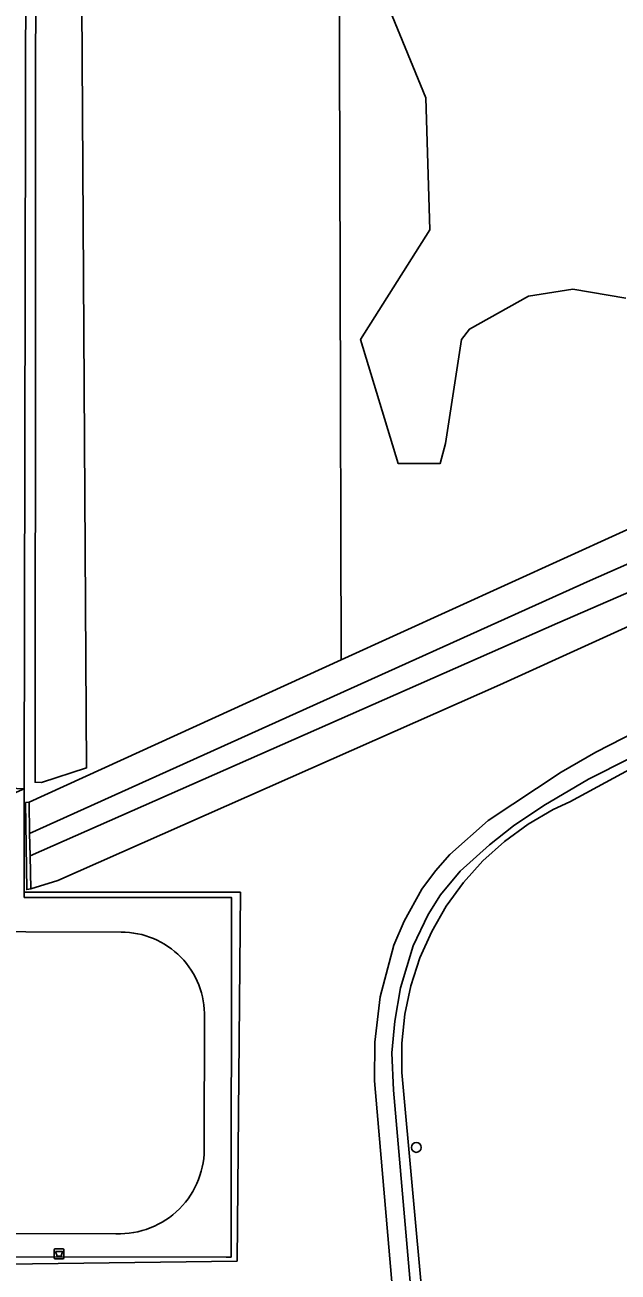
# Model space of a CAD drawing. Extents: x 160203 to 161530, y 379528 to 381797.
# Drawn here: x 161009.4 to 161068.4, y 380552.4 to 380676.4 of the extents above; entities that cross this region are included whole.
import ezdxf

# ---------------------------------------------------------------- set-up
doc = ezdxf.new("R2010")
doc.units = 0
for name, color, linetype in [('IMGEO_Afvalbak', 7, 'Continuous'), ('IMGEO_Boom', 7, 'Continuous'), ('IMGEO_Gemengd_bos', 7, 'Continuous'), ('IMGEO_Grasland_agrarisch', 7, 'Continuous'), ('IMGEO_Groenvoorziening', 7, 'Continuous'), ('IMGEO_Haag', 7, 'Continuous'), ('IMGEO_Hek', 7, 'Continuous'), ('IMGEO_Kademuur', 7, 'Continuous'), ('IMGEO_Loofbos', 7, 'Continuous'), ('IMGEO_Open_loods', 7, 'Continuous'), ('IMGEO_Voetpad_gesloten', 7, 'Continuous'), ('IMGEO_Waterloop', 7, 'Continuous')]:
    doc.layers.add(name, color=color, linetype=linetype)

msp = doc.modelspace()

# ---------------------------------------------------------------- linework, layer by layer
at = {"layer": 'IMGEO_Afvalbak'}
for p, q in [((161012.32, 380553.82), (161012.32, 380554.62)), ((161012.32, 380554.62), (161012.32, 380553.82)), ((161012.42, 380554.72), (161013.2, 380554.72)), ((161013.2, 380554.72), (161012.42, 380554.72)), ((161013.2, 380553.72), (161012.42, 380553.72)), ((161012.42, 380553.72), (161013.2, 380553.72)), ((161013.3, 380554.62), (161013.3, 380553.82)), ((161013.3, 380553.82), (161013.3, 380554.62))]:
    msp.add_line(p, q, dxfattribs=at)
msp.add_lwpolyline([(161012.46, 380554.44), (161013.16, 380554.44), (161013.01, 380553.97), (161012.61, 380553.97), (161012.46, 380554.44)], dxfattribs=at)
for centre, start, end in [((161012.42, 380554.62), 90, 180), ((161012.42, 380554.62), 90, 180), ((161012.42, 380553.82), 180, 270), ((161012.42, 380553.82), 180, 270), ((161013.2, 380554.62), 0, 90), ((161013.2, 380554.62), 360, 90), ((161013.2, 380553.82), 270, 0), ((161013.2, 380553.82), 270, 0)]:
    msp.add_arc(centre, 0.1, start, end, dxfattribs=at)
at = {"layer": 'IMGEO_Boom'}
msp.add_circle((161048.32, 380564.79), 0.489, dxfattribs=at)
at = {"layer": 'IMGEO_Gemengd_bos'}
msp.add_lwpolyline([(161003.45, 380600.7), (161009.36, 380600.46), (161009.36, 380600.79), (161009.55, 380701.01), (161009.43, 380750), (161009.38, 380788.71), (161000, 380788.78), (160998.58, 380788.79), (160994.77, 380788.82), (160994.32, 380787.75), (160990.68, 380779.11), (161002.58, 380763.97), (161005.63, 380757.75), (161007.13, 380750.11), (161007.24, 380727.58), (161006.52, 380720.11), (161005.42, 380715.56), (161005.48, 380712.44), (161007.24, 380707.3), (161007.69, 380703.27), (161007.07, 380699.58), (161006.88, 380693.57), (161007.14, 380641.41), (161005.77, 380611.82)], close=True, dxfattribs=at)
at = {"layer": 'IMGEO_Grasland_agrarisch'}
msp.add_lwpolyline([(161068.61, 380685.34), (161060.57, 380683.07), (161050.6, 380681.48), (161045.16, 380679.22), (161049.28, 380669.17), (161049.67, 380656.03), (161042.79, 380645.14), (161046.53, 380632.79), (161050.68, 380632.79), (161051.23, 380634.78), (161052.83, 380645.12), (161053.6, 380646.17), (161059.48, 380649.43), (161063.89, 380650.13), (161069.14, 380649.24)], dxfattribs=at)
at = {"layer": 'IMGEO_Groenvoorziening'}
for points in [[(161015.55, 380602.53), (161011.08, 380601.08), (161010.43, 380601.11), (161010.55, 380750), (161010.56, 380759.84), (161010.71, 380761.36), (161010.95, 380761.77)], [(161014.88, 380761.09), (161015.11, 380759.29), (161015.08, 380750), (161014.93, 380700.17), (161015.55, 380602.53)], [(161009.55, 380701.01), (161009.36, 380600.79), (161009.36, 380600.46), (161009.36, 380590.18), (161030.84, 380590.17), (161030.51, 380553.5), (160974.54, 380552.75), (160974.13, 380552.75), (160968.29, 380552.08)], [(161075.36, 380619.3), (161056.63, 380610.79), (161012.7, 380591.35), (161010.02, 380590.5), (161009.6, 380590.44), (161009.49, 380599.09), (161009.83, 380599.14), (161040.86, 380613.27), (161040.75, 380651.38), (161040.61, 380695.38)], [(161089.66, 380634.9), (161085.13, 380633.43), (161040.86, 380613.27), (161009.83, 380599.14), (161009.89, 380596), (161065.6, 380621.17), (161089.88, 380631.88), (161090.66, 380631.76), (161090.76, 380631.54), (161091.4, 380631.79), (161091.92, 380630.79), (161091.26, 380630.52), (161091.34, 380630.37), (161091.21, 380629.73), (161090.05, 380628.95), (161062.34, 380616.92), (161009.94, 380593.8), (161010.02, 380590.5), (161012.7, 380591.35), (161056.63, 380610.79), (161075.36, 380619.3), (161089.63, 380625.32), (161092.86, 380627)], [(161047.03, 380538.34), (161044.18, 380571.43), (161044.2, 380575.25), (161044.73, 380579.78), (161046.08, 380584.89), (161047.1, 380587.29), (161048.86, 380590.48), (161050.23, 380592.3), (161051.67, 380593.91), (161055.47, 380597.3), (161062.72, 380602.11), (161066.15, 380604.1), (161097.42, 380620.09)], [(161098.31, 380617.99), (161065.44, 380601.41), (161060.99, 380598.8), (161057.97, 380596.78), (161055.61, 380594.88), (161052.69, 380592.25), (161050.74, 380589.92), (161049.51, 380587.96), (161048.01, 380584.83), (161046.75, 380580.66), (161046.18, 380577.36), (161045.9, 380574.21), (161046.05, 380570.49), (161048.83, 380538.42)]]:
    msp.add_lwpolyline(points, dxfattribs=at)
msp.add_lwpolyline([(160974.56, 380553.76), (160974.54, 380552.75), (161030.51, 380553.5), (161030.84, 380590.17), (161009.36, 380590.18), (161009.36, 380589.66), (161029.82, 380589.66), (161029.94, 380589.66), (161029.91, 380553.89), (161029.8, 380553.89), (161029.42, 380553.89), (161000, 380553.93), (160974.56, 380553.97)], close=True, dxfattribs=at)
at = {"layer": 'IMGEO_Haag'}
msp.add_lwpolyline([(160974.56, 380553.76), (160974.54, 380552.75), (161030.51, 380553.5), (161030.84, 380590.17), (161009.36, 380590.18), (161009.36, 380589.66), (161029.82, 380589.66), (161029.94, 380589.66), (161029.91, 380553.89), (161029.8, 380553.89), (161029.42, 380553.89), (161000, 380553.93), (160974.56, 380553.97)], close=True, dxfattribs=at)
at = {"layer": 'IMGEO_Hek'}
msp.add_lwpolyline([(161050, 380538.06), (161046.89, 380572.26), (161046.89, 380575.16), (161047.19, 380578.04), (161047.79, 380580.87), (161048.68, 380583.63), (161049.86, 380586.28), (161051.3, 380588.79), (161053, 380591.14), (161054.94, 380593.29), (161057.09, 380595.23), (161059.43, 380596.94), (161061.94, 380598.39), (161063.57, 380599.16), (161071.46, 380603.43), (161098.61, 380617.08)], dxfattribs=at)
at = {"layer": 'IMGEO_Kademuur'}
msp.add_lwpolyline([(161009.94, 380593.8), (161009.89, 380596), (161009.83, 380599.14), (161009.49, 380599.09), (161009.6, 380590.44), (161010.02, 380590.5)], close=True, dxfattribs=at)
at = {"layer": 'IMGEO_Loofbos'}
for points in [[(161120.37, 380754.84), (161040.47, 380754.92), (161040.47, 380743.34), (161040.61, 380695.38), (161040.75, 380651.38), (161040.86, 380613.27), (161085.13, 380633.43)], [(161069.14, 380649.24), (161063.89, 380650.13), (161059.48, 380649.43), (161053.6, 380646.17), (161052.83, 380645.12), (161051.23, 380634.78), (161050.68, 380632.79), (161046.53, 380632.79), (161042.79, 380645.14), (161049.67, 380656.03), (161049.28, 380669.17), (161045.16, 380679.22), (161050.6, 380681.48), (161060.57, 380683.07), (161068.61, 380685.34)]]:
    msp.add_lwpolyline(points, dxfattribs=at)
at = {"layer": 'IMGEO_Open_loods'}
for points in [[(161018.97, 380586.2), (161000, 380586.28), (160999.08, 380586.28), (160976.11, 380586.37)], [(161027.24, 380565.01), (161027.27, 380577.72)], [(160975.71, 380556.3), (161000, 380556.25), (161018.46, 380556.21)]]:
    msp.add_lwpolyline(points, dxfattribs=at)
for centre, radius, start, end in [((161019.01, 380577.94), 8.26, 358.4716, 90.2713), ((161018.79, 380564.67), 8.46, 267.8303, 2.3197)]:
    msp.add_arc(centre, radius, start, end, dxfattribs=at)
at = {"layer": 'IMGEO_Voetpad_gesloten'}
for points in [[(160924.63, 380565.69), (160924.63, 380566.9), (160964.93, 380567.07), (160964.9, 380554.03), (160964.9, 380552.78), (160974.13, 380552.75), (160974.03, 380553.76), (160974.56, 380553.76), (160974.56, 380553.97), (161000, 380553.93), (161029.42, 380553.89), (161029.8, 380553.89), (161029.91, 380553.89), (161029.94, 380589.66), (161029.82, 380589.66), (161009.36, 380589.66), (161009.36, 380590.18), (161009.36, 380600.46), (161000, 380596.4), (160999.06, 380595.99), (160999.08, 380588.77), (160999.08, 380586.28), (161000, 380586.28), (161018.97, 380586.2)], [(161027.27, 380577.72), (161027.24, 380565.01)], [(161018.46, 380556.21), (161000, 380556.25), (160975.71, 380556.3)]]:
    msp.add_lwpolyline(points, dxfattribs=at)
for centre, radius, start, end in [((161019.01, 380577.94), 8.26, 358.4716, 90.2713), ((161018.79, 380564.67), 8.46, 267.8303, 2.3197)]:
    msp.add_arc(centre, radius, start, end, dxfattribs=at)
at = {"layer": 'IMGEO_Waterloop'}
for points in [[(161010.95, 380761.77), (161010.71, 380761.36), (161010.56, 380759.84), (161010.55, 380750), (161010.43, 380601.11), (161011.08, 380601.08), (161015.55, 380602.53), (161014.93, 380700.17), (161015.08, 380750), (161015.11, 380759.29), (161014.88, 380761.09)], [(161097.42, 380620.09), (161066.15, 380604.1), (161062.72, 380602.11), (161055.47, 380597.3), (161051.67, 380593.91), (161050.23, 380592.3), (161048.86, 380590.48), (161047.1, 380587.29), (161046.08, 380584.89), (161044.73, 380579.78), (161044.2, 380575.25), (161044.18, 380571.43), (161047.03, 380538.34)], [(161048.83, 380538.42), (161046.05, 380570.49), (161045.9, 380574.21), (161046.18, 380577.36), (161046.75, 380580.66), (161048.01, 380584.83), (161049.51, 380587.96), (161050.74, 380589.92), (161052.69, 380592.25), (161055.61, 380594.88), (161057.97, 380596.78), (161060.99, 380598.8), (161065.44, 380601.41), (161098.31, 380617.99)]]:
    msp.add_lwpolyline(points, dxfattribs=at)
msp.add_lwpolyline([(161009.94, 380593.8), (161062.34, 380616.92), (161090.05, 380628.95), (161091.21, 380629.73), (161091.34, 380630.37), (161091.26, 380630.52), (161091.92, 380630.79), (161091.4, 380631.79), (161090.76, 380631.54), (161090.66, 380631.76), (161089.88, 380631.88), (161065.6, 380621.17), (161009.89, 380596)], close=True, dxfattribs=at)

doc.saveas('drawing.dxf')
